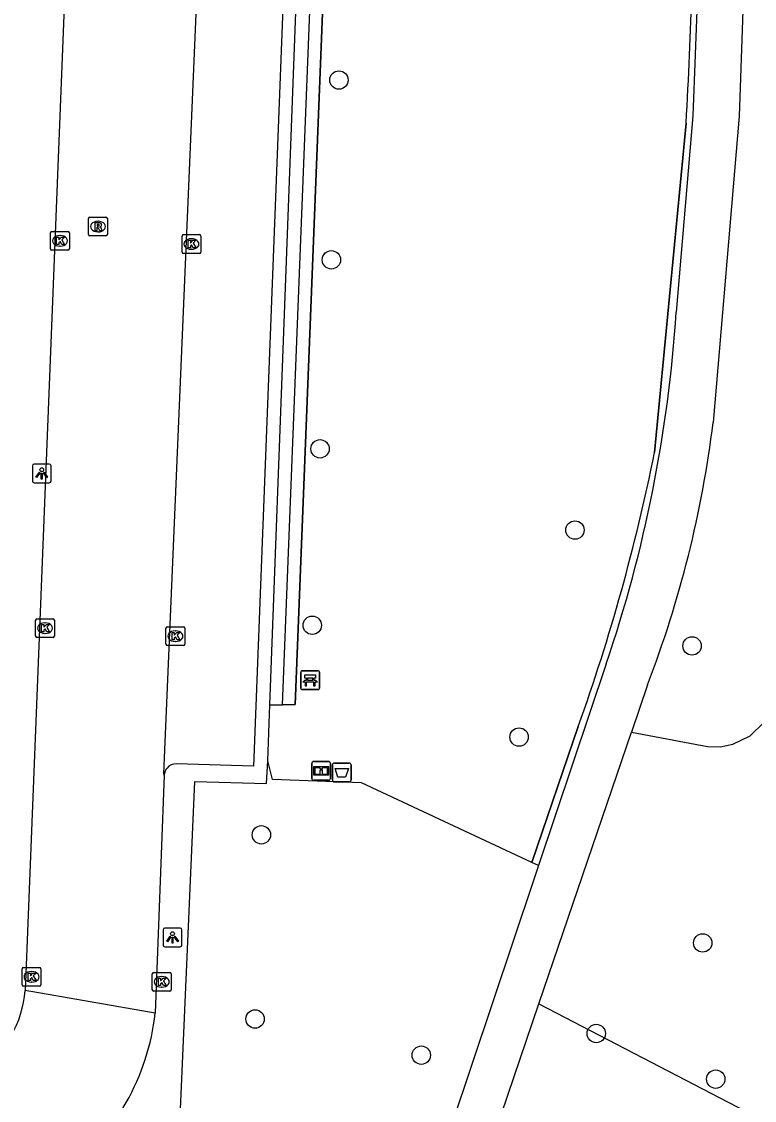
# Model space of a CAD drawing. Extents: x 161355 to 162026, y 386504 to 387459.
# Drawn here: x 161934.5 to 161973.5, y 387174.4 to 387231.8 of the extents above; entities that cross this region are included whole.
import ezdxf

# ---------------------------------------------------------------- set-up
doc = ezdxf.new("R2010")
doc.units = 0
for name, color, linetype in [('IMGEO_Afvalbak', 7, 'Continuous'), ('IMGEO_Bank', 7, 'Continuous'), ('IMGEO_Boom', 7, 'Continuous'), ('IMGEO_Groenvoorziening', 7, 'Continuous'), ('IMGEO_Haag', 7, 'Continuous'), ('IMGEO_Hek', 7, 'Continuous'), ('IMGEO_Informatiebord', 7, 'Continuous'), ('IMGEO_Kolk', 7, 'Continuous'), ('IMGEO_Lichtpunt', 7, 'Continuous'), ('IMGEO_Loofbos', 7, 'Continuous'), ('IMGEO_Rijbaan_lokaal_open', 7, 'Continuous'), ('IMGEO_Rioolput', 7, 'Continuous'), ('IMGEO_Voetpad_open', 7, 'Continuous')]:
    doc.layers.add(name, color=color, linetype=linetype)

msp = doc.modelspace()

# ---------------------------------------------------------------- linework, layer by layer
at = {"layer": 'IMGEO_Afvalbak'}
for p, q in [((161951.05, 387191.488), (161951.05, 387192.288)), ((161951.05, 387192.288), (161951.05, 387191.488)), ((161951.15, 387192.388), (161951.94, 387192.388)), ((161951.94, 387192.388), (161951.15, 387192.388)), ((161952.04, 387192.288), (161952.04, 387191.488)), ((161952.04, 387191.488), (161952.04, 387192.288)), ((161951.94, 387191.388), (161951.15, 387191.388)), ((161951.15, 387191.388), (161951.94, 387191.388))]:
    msp.add_line(p, q, dxfattribs=at)
msp.add_lwpolyline([(161951.193, 387192.102), (161951.897, 387192.102), (161951.748, 387191.632), (161951.342, 387191.632), (161951.193, 387192.102)], dxfattribs=at)
for centre, start, end in [((161951.15, 387192.288), 90, 180), ((161951.15, 387192.288), 90, 180), ((161951.94, 387192.288), 0, 90), ((161951.94, 387192.288), 360, 90), ((161951.15, 387191.488), 180, 270), ((161951.15, 387191.488), 180, 270), ((161951.94, 387191.488), 270, 0), ((161951.94, 387191.488), 270, 0)]:
    msp.add_arc(centre, 0.1, start, end, dxfattribs=at)
at = {"layer": 'IMGEO_Bank'}
for p, q in [((161949.363, 387196.367), (161949.363, 387197.208)), ((161949.363, 387197.208), (161949.363, 387196.367)), ((161949.438, 387197.292), (161950.279, 387197.292)), ((161950.279, 387197.292), (161949.438, 387197.292)), ((161950.363, 387197.217), (161950.363, 387196.376)), ((161950.363, 387196.376), (161950.363, 387197.217)), ((161950.06, 387196.69), (161949.667, 387196.69)), ((161949.672, 387196.798), (161949.672, 387196.904)), ((161949.716, 387196.904), (161949.716, 387196.798)), ((161950.004, 387196.91), (161949.722, 387196.91)), ((161949.722, 387196.792), (161950.004, 387196.792)), ((161950.01, 387196.798), (161950.01, 387196.904)), ((161950.054, 387196.904), (161950.054, 387196.798)), ((161950.288, 387196.292), (161949.447, 387196.292)), ((161949.447, 387196.292), (161950.288, 387196.292))]:
    msp.add_line(p, q, dxfattribs=at)
for points in [[(161949.61, 387196.69), (161949.468, 387196.69), (161949.58, 387196.792), (161949.666, 387196.792)], [(161949.666, 387196.91), (161949.58, 387196.91), (161949.58, 387197.071), (161950.143, 387197.071), (161950.143, 387196.91), (161950.06, 387196.91)], [(161949.66, 387196.683), (161949.66, 387196.476), (161949.617, 387196.476), (161949.617, 387196.683)], [(161950.06, 387196.792), (161950.143, 387196.792), (161950.255, 387196.69), (161950.116, 387196.69)], [(161950.11, 387196.683), (161950.11, 387196.476), (161950.066, 387196.476), (161950.066, 387196.683)]]:
    msp.add_lwpolyline(points, dxfattribs=at)
for centre, radius, start, end in [((161949.441, 387197.214), 0.0779, 92.4484, 184.28452), ((161949.441, 387197.214), 0.0779, 92.4484, 184.28452), ((161950.285, 387197.214), 0.0779, 2.4484, 94.28452), ((161950.285, 387197.214), 0.0779, 2.4484, 94.28452), ((161949.61, 387196.683), 0.00671, 2.89567, 87.10433), ((161949.667, 387196.683), 0.00671, 92.89567, 177.10433), ((161949.665, 387196.903), 0.00671, 2.89567, 87.10433), ((161949.665, 387196.799), 0.00671, 272.89567, 357.10433), ((161949.722, 387196.903), 0.00671, 92.89567, 177.10433), ((161949.722, 387196.799), 0.00671, 182.89567, 267.10433), ((161950.004, 387196.903), 0.00671, 2.89567, 87.10433), ((161950.004, 387196.799), 0.00671, 272.89567, 357.10433), ((161950.061, 387196.903), 0.00671, 92.89567, 177.10433), ((161950.061, 387196.799), 0.00671, 182.89567, 267.10433), ((161950.059, 387196.683), 0.00671, 2.89567, 87.10433), ((161950.116, 387196.683), 0.00671, 92.89567, 177.10433), ((161949.441, 387196.37), 0.0779, 182.4484, 274.28452), ((161949.441, 387196.37), 0.0779, 182.4484, 274.28452), ((161950.285, 387196.37), 0.0779, 272.4484, 4.28452), ((161950.285, 387196.37), 0.0779, 272.4484, 4.28452)]:
    msp.add_arc(centre, radius, start, end, dxfattribs=at)
at = {"layer": 'IMGEO_Boom'}
for centre in [(161951.391, 387228.712), (161950.994, 387219.15), (161950.389, 387209.099), (161963.948, 387204.778), (161949.974, 387199.714), (161970.179, 387198.62), (161960.979, 387193.77), (161947.268, 387188.571), (161970.744, 387182.821), (161946.935, 387178.777), (161965.08, 387178.005), (161955.773, 387176.852), (161971.44, 387175.578)]:
    msp.add_circle(centre, 0.489, dxfattribs=at)
at = {"layer": 'IMGEO_Groenvoorziening'}
for points in [[(161968.68, 387251.458), (161956.893, 387279.366), (161956.696, 387280.548), (161952.438, 387280.793), (161950.945, 387243.05), (161949.065, 387195.5), (161948.386, 387195.488)], [(161968.176, 387208.899), (161969.856, 387226.423)], [(161961.653, 387187.106), (161964.121, 387194.329)], [(161961.653, 387187.106), (161952.6, 387191.333), (161947.86, 387191.512), (161947.613, 387192.501)], [(161962.013, 387186.937), (161961.653, 387187.106)]]:
    msp.add_lwpolyline(points, dxfattribs=at)
for centre, radius, start, end in [((161766.177, 387238.896), 204.06, 356.49554, 0.55527), ((161867.041, 387229.197), 103.152, 340.24349, 348.65151)]:
    msp.add_arc(centre, radius, start, end, dxfattribs=at)
at = {"layer": 'IMGEO_Haag'}
for points in [[(161948.386, 387195.488), (161951.335, 387270.19), (161951.741, 387280.982), (161957.022, 387280.776)], [(161947.724, 387195.476), (161948.386, 387195.488)]]:
    msp.add_lwpolyline(points, dxfattribs=at)
at = {"layer": 'IMGEO_Hek'}
for points in [[(161948.386, 387195.488), (161949.065, 387195.5), (161950.945, 387243.05)], [(161969.856, 387226.423), (161968.176, 387208.899)], [(161947.724, 387195.476), (161948.386, 387195.488)], [(161947.613, 387192.501), (161947.724, 387195.476)], [(161964.121, 387194.329), (161961.653, 387187.106)], [(161961.653, 387187.106), (161952.6, 387191.333), (161947.86, 387191.512), (161947.613, 387192.501)]]:
    msp.add_lwpolyline(points, dxfattribs=at)
for centre, radius, start, end in [((161766.177, 387238.896), 204.06, 356.49554, 0.55527), ((161867.041, 387229.197), 103.152, 340.24349, 348.65151)]:
    msp.add_arc(centre, radius, start, end, dxfattribs=at)
at = {"layer": 'IMGEO_Informatiebord'}
for p, q in [((161949.954, 387191.572), (161949.954, 387192.372)), ((161949.954, 387192.372), (161949.954, 387191.572)), ((161950.054, 387192.472), (161950.844, 387192.472)), ((161950.844, 387192.472), (161950.054, 387192.472)), ((161950.944, 387192.372), (161950.944, 387191.572)), ((161950.944, 387191.572), (161950.944, 387192.372)), ((161950.844, 387191.472), (161950.054, 387191.472)), ((161950.054, 387191.472), (161950.844, 387191.472))]:
    msp.add_line(p, q, dxfattribs=at)
for points in [[(161950.055, 387192.204), (161950.843, 387192.204), (161950.843, 387191.74), (161950.055, 387191.74), (161950.055, 387192.204)], [(161950.12, 387192.139), (161950.12, 387191.805), (161950.395, 387191.805), (161950.396, 387192.018), (161950.5, 387192.019), (161950.501, 387191.805), (161950.778, 387191.805), (161950.778, 387192.139), (161950.502, 387192.139), (161950.502, 387192.059), (161950.396, 387192.059), (161950.396, 387192.139), (161950.12, 387192.139)]]:
    msp.add_lwpolyline(points, dxfattribs=at)
for centre, start, end in [((161950.054, 387192.372), 90, 180), ((161950.054, 387192.372), 90, 180), ((161950.844, 387192.372), 0, 90), ((161950.844, 387192.372), 360, 90), ((161950.054, 387191.572), 180, 270), ((161950.054, 387191.572), 180, 270), ((161950.844, 387191.572), 270, 0), ((161950.844, 387191.572), 270, 0)]:
    msp.add_arc(centre, 0.1, start, end, dxfattribs=at)
at = {"layer": 'IMGEO_Kolk'}
for p, q in [((161936.056, 387219.734), (161936.056, 387220.586)), ((161936.131, 387220.66), (161936.983, 387220.66)), ((161936.544, 387220.44), (161936.569, 387220.44)), ((161937.057, 387220.586), (161937.057, 387219.734)), ((161943.048, 387219.563), (161943.048, 387220.415)), ((161943.123, 387220.489), (161943.975, 387220.489)), ((161943.536, 387220.269), (161943.561, 387220.269)), ((161944.049, 387220.415), (161944.049, 387219.563)), ((161936.983, 387219.66), (161936.131, 387219.66)), ((161936.567, 387219.88), (161936.542, 387219.88)), ((161943.559, 387219.709), (161943.534, 387219.709)), ((161943.975, 387219.489), (161943.123, 387219.489)), ((161935.26, 387199.138), (161935.26, 387199.99)), ((161935.335, 387200.064), (161936.187, 387200.064)), ((161935.748, 387199.844), (161935.773, 387199.844)), ((161936.261, 387199.99), (161936.261, 387199.138)), ((161942.195, 387198.711), (161942.195, 387199.563)), ((161942.27, 387199.637), (161943.122, 387199.637)), ((161943.196, 387199.563), (161943.196, 387198.711)), ((161936.187, 387199.064), (161935.335, 387199.064)), ((161935.771, 387199.284), (161935.746, 387199.284)), ((161942.683, 387199.417), (161942.708, 387199.417)), ((161943.122, 387198.637), (161942.27, 387198.637)), ((161942.706, 387198.857), (161942.681, 387198.857)), ((161934.544, 387180.596), (161934.544, 387181.448)), ((161934.619, 387181.522), (161935.471, 387181.522)), ((161935.032, 387181.302), (161935.057, 387181.302)), ((161935.545, 387181.448), (161935.545, 387180.596)), ((161941.468, 387180.327), (161941.468, 387181.179)), ((161941.543, 387181.253), (161942.395, 387181.253)), ((161942.469, 387181.179), (161942.469, 387180.327)), ((161935.055, 387180.742), (161935.03, 387180.742)), ((161941.956, 387181.033), (161941.981, 387181.033)), ((161935.471, 387180.522), (161934.619, 387180.522)), ((161942.395, 387180.253), (161941.543, 387180.253)), ((161941.979, 387180.473), (161941.954, 387180.473))]:
    msp.add_line(p, q, dxfattribs=at)
for points in [[(161936.056, 387219.734), (161936.056, 387220.586)], [(161936.131, 387220.66), (161936.983, 387220.66)], [(161936.377, 387220.36), (161936.5, 387220.36), (161936.5, 387220.209), (161936.63, 387220.36), (161936.794, 387220.36), (161936.648, 387220.209), (161936.801, 387219.96), (161936.649, 387219.96), (161936.564, 387220.124), (161936.5, 387220.057), (161936.5, 387219.96), (161936.377, 387219.96), (161936.377, 387220.36)], [(161937.057, 387220.586), (161937.057, 387219.734)], [(161943.048, 387219.563), (161943.048, 387220.415)], [(161943.123, 387220.489), (161943.975, 387220.489)], [(161943.369, 387220.189), (161943.492, 387220.189), (161943.492, 387220.038), (161943.622, 387220.189), (161943.786, 387220.189), (161943.64, 387220.038), (161943.793, 387219.789), (161943.641, 387219.789), (161943.556, 387219.953), (161943.492, 387219.886), (161943.492, 387219.789), (161943.369, 387219.789), (161943.369, 387220.189)], [(161944.049, 387220.415), (161944.049, 387219.563)], [(161936.983, 387219.66), (161936.131, 387219.66)], [(161943.975, 387219.489), (161943.123, 387219.489)], [(161935.26, 387199.138), (161935.26, 387199.99)], [(161935.335, 387200.064), (161936.187, 387200.064)], [(161935.581, 387199.764), (161935.704, 387199.764), (161935.704, 387199.613), (161935.834, 387199.764), (161935.998, 387199.764), (161935.852, 387199.613), (161936.005, 387199.364), (161935.853, 387199.364), (161935.768, 387199.528), (161935.704, 387199.461), (161935.704, 387199.364), (161935.581, 387199.364), (161935.581, 387199.764)], [(161936.261, 387199.99), (161936.261, 387199.138)], [(161942.195, 387198.711), (161942.195, 387199.563)], [(161942.27, 387199.637), (161943.122, 387199.637)], [(161943.196, 387199.563), (161943.196, 387198.711)], [(161936.187, 387199.064), (161935.335, 387199.064)], [(161942.516, 387199.337), (161942.639, 387199.337), (161942.639, 387199.186), (161942.769, 387199.337), (161942.933, 387199.337), (161942.787, 387199.186), (161942.94, 387198.937), (161942.788, 387198.937), (161942.703, 387199.101), (161942.639, 387199.034), (161942.639, 387198.937), (161942.516, 387198.937), (161942.516, 387199.337)], [(161943.122, 387198.637), (161942.27, 387198.637)], [(161934.544, 387180.596), (161934.544, 387181.448)], [(161934.619, 387181.522), (161935.471, 387181.522)], [(161934.865, 387181.222), (161934.988, 387181.222), (161934.988, 387181.071), (161935.118, 387181.222), (161935.282, 387181.222), (161935.136, 387181.071), (161935.289, 387180.822), (161935.137, 387180.822), (161935.052, 387180.986), (161934.988, 387180.919), (161934.988, 387180.822), (161934.865, 387180.822), (161934.865, 387181.222)], [(161935.545, 387181.448), (161935.545, 387180.596)], [(161941.468, 387180.327), (161941.468, 387181.179)], [(161941.543, 387181.253), (161942.395, 387181.253)], [(161942.469, 387181.179), (161942.469, 387180.327)], [(161941.789, 387180.953), (161941.912, 387180.953), (161941.912, 387180.802), (161942.042, 387180.953), (161942.206, 387180.953), (161942.06, 387180.802), (161942.213, 387180.553), (161942.061, 387180.553), (161941.976, 387180.717), (161941.912, 387180.65), (161941.912, 387180.553), (161941.789, 387180.553), (161941.789, 387180.953)], [(161935.471, 387180.522), (161934.619, 387180.522)], [(161942.395, 387180.253), (161941.543, 387180.253)]]:
    msp.add_lwpolyline(points, dxfattribs=at)
for centre, start, end in [((161936.133, 387220.584), 91.55205, 178.44795), ((161936.133, 387220.584), 91.55205, 178.44795), ((161936.981, 387220.584), 1.55205, 88.44795), ((161936.981, 387220.584), 1.55205, 88.44795), ((161943.125, 387220.413), 91.55205, 178.44795), ((161943.125, 387220.413), 91.55205, 178.44795), ((161943.973, 387220.413), 1.55205, 88.44795), ((161943.973, 387220.413), 1.55205, 88.44795), ((161936.133, 387219.736), 181.55205, 268.44795), ((161936.133, 387219.736), 181.55205, 268.44795), ((161936.981, 387219.736), 271.55205, 358.44795), ((161936.981, 387219.736), 271.55205, 358.44795), ((161943.125, 387219.565), 181.55205, 268.44795), ((161943.125, 387219.565), 181.55205, 268.44795), ((161943.973, 387219.565), 271.55205, 358.44795), ((161943.973, 387219.565), 271.55205, 358.44795), ((161935.337, 387199.988), 91.55205, 178.44795), ((161935.337, 387199.988), 91.55205, 178.44795), ((161936.185, 387199.988), 1.55205, 88.44795), ((161936.185, 387199.988), 1.55205, 88.44795), ((161942.272, 387199.561), 91.55205, 178.44795), ((161942.272, 387199.561), 91.55205, 178.44795), ((161943.12, 387199.561), 1.55205, 88.44795), ((161943.12, 387199.561), 1.55205, 88.44795), ((161935.337, 387199.14), 181.55205, 268.44795), ((161935.337, 387199.14), 181.55205, 268.44795), ((161936.185, 387199.14), 271.55205, 358.44795), ((161936.185, 387199.14), 271.55205, 358.44795), ((161942.272, 387198.713), 181.55205, 268.44795), ((161942.272, 387198.713), 181.55205, 268.44795), ((161943.12, 387198.713), 271.55205, 358.44795), ((161943.12, 387198.713), 271.55205, 358.44795), ((161934.621, 387181.446), 91.55205, 178.44795), ((161934.621, 387181.446), 91.55205, 178.44795), ((161935.469, 387181.446), 1.55205, 88.44795), ((161935.469, 387181.446), 1.55205, 88.44795), ((161941.545, 387181.177), 91.55205, 178.44795), ((161941.545, 387181.177), 91.55205, 178.44795), ((161942.393, 387181.177), 1.55205, 88.44795), ((161942.393, 387181.177), 1.55205, 88.44795), ((161934.621, 387180.598), 181.55205, 268.44795), ((161934.621, 387180.598), 181.55205, 268.44795), ((161935.469, 387180.598), 271.55205, 358.44795), ((161935.469, 387180.598), 271.55205, 358.44795), ((161941.545, 387180.329), 181.55205, 268.44795), ((161941.545, 387180.329), 181.55205, 268.44795), ((161942.393, 387180.329), 271.55205, 358.44795), ((161942.393, 387180.329), 271.55205, 358.44795)]:
    msp.add_arc(centre, 0.0765, start, end, dxfattribs=at)
for centre, major_axis, ratio, start_param, end_param in [((161936.543, 387220.16), (-0.387, 0.002), 0.722429, 4.712389, 7.853982), ((161936.568, 387220.16), (-0.39, 0.002), 0.717154, 1.570796, 4.712389), ((161943.535, 387219.989), (-0.387, 0.002), 0.722429, 4.712389, 7.853982), ((161943.56, 387219.989), (-0.39, 0.002), 0.717154, 1.570796, 4.712389), ((161935.747, 387199.564), (-0.387, 0.002), 0.722429, 4.712389, 7.853982), ((161935.772, 387199.564), (-0.39, 0.002), 0.717154, 1.570796, 4.712389), ((161942.682, 387199.137), (-0.387, 0.002), 0.722429, 4.712389, 7.853982), ((161942.707, 387199.137), (-0.39, 0.002), 0.717154, 1.570796, 4.712389), ((161935.031, 387181.022), (-0.387, 0.002), 0.722429, 4.712389, 7.853982), ((161935.056, 387181.022), (-0.39, 0.002), 0.717154, 1.570796, 4.712389), ((161941.955, 387180.753), (-0.387, 0.002), 0.722429, 4.712389, 7.853982), ((161941.98, 387180.753), (-0.39, 0.002), 0.717154, 1.570796, 4.712389)]:
    msp.add_ellipse(centre, major_axis=major_axis, ratio=ratio, start_param=start_param, end_param=end_param, dxfattribs=at)
at = {"layer": 'IMGEO_Lichtpunt'}
for p, q in [((161935.088, 387208.191), (161935.088, 387207.384)), ((161935.088, 387208.191), (161935.088, 387207.384)), ((161935.99, 387208.286), (161935.182, 387208.286)), ((161935.99, 387208.286), (161935.182, 387208.286)), ((161936.084, 387207.384), (161936.084, 387208.191)), ((161936.084, 387207.384), (161936.084, 387208.191)), ((161935.182, 387207.29), (161935.99, 387207.29)), ((161935.182, 387207.29), (161935.99, 387207.29)), ((161942.045, 387183.515), (161942.045, 387182.708)), ((161942.045, 387183.515), (161942.045, 387182.708)), ((161942.947, 387183.61), (161942.139, 387183.61)), ((161942.947, 387183.61), (161942.139, 387183.61)), ((161943.041, 387182.708), (161943.041, 387183.515)), ((161943.041, 387182.708), (161943.041, 387183.515)), ((161942.139, 387182.614), (161942.947, 387182.614)), ((161942.139, 387182.614), (161942.947, 387182.614))]:
    msp.add_line(p, q, dxfattribs=at)
for points in [[(161935.462, 387207.855), (161935.501, 387207.827), (161935.313, 387207.565), (161935.275, 387207.592), (161935.462, 387207.855)], [(161935.564, 387207.807), (161935.611, 387207.807), (161935.611, 387207.485), (161935.564, 387207.485), (161935.564, 387207.807)], [(161935.674, 387207.827), (161935.712, 387207.854), (161935.899, 387207.592), (161935.86, 387207.564), (161935.674, 387207.827)], [(161942.419, 387183.179), (161942.458, 387183.151), (161942.27, 387182.889), (161942.232, 387182.916), (161942.419, 387183.179)], [(161942.521, 387183.131), (161942.568, 387183.131), (161942.568, 387182.809), (161942.521, 387182.809), (161942.521, 387183.131)], [(161942.631, 387183.151), (161942.669, 387183.178), (161942.856, 387182.916), (161942.817, 387182.888), (161942.631, 387183.151)]]:
    msp.add_lwpolyline(points, dxfattribs=at)
for centre in [(161935.587, 387207.989), (161942.544, 387183.313)]:
    msp.add_circle(centre, 0.0994, dxfattribs=at)
for centre, start, end in [((161935.182, 387208.191), 90, 180), ((161935.182, 387208.191), 90, 180), ((161935.99, 387208.191), 0, 90), ((161935.99, 387208.191), 0, 90), ((161935.182, 387207.384), 180, 270), ((161935.182, 387207.384), 180, 270), ((161935.99, 387207.384), 270, 0), ((161935.99, 387207.384), 270, 360), ((161942.139, 387183.515), 90, 180), ((161942.139, 387183.515), 90, 180), ((161942.947, 387183.515), 0, 90), ((161942.947, 387183.515), 0, 90), ((161942.139, 387182.708), 180, 270), ((161942.139, 387182.708), 180, 270), ((161942.947, 387182.708), 270, 0), ((161942.947, 387182.708), 270, 360)]:
    msp.add_arc(centre, 0.0946, start, end, dxfattribs=at)
at = {"layer": 'IMGEO_Loofbos'}
for points in [[(161966.95, 387194.037), (161970.995, 387193.267), (161971.678, 387193.256), (161972.349, 387193.387), (161973.268, 387193.836), (161974.003, 387194.548), (161974.354, 387195.134), (161974.564, 387195.731), (161975.481, 387207.769), (161976.282, 387232.492), (161976.147, 387240.206), (161976.022, 387247.384), (161975.814, 387250.012), (161975.479, 387253.321), (161975.387, 387254.804), (161975.111, 387256.517), (161974.659, 387258.192), (161974.033, 387259.811), (161973.242, 387261.355), (161964.178, 387277.851), (161962.635, 387281.904), (161962.151, 387292.37)], [(161962.03, 387179.59), (161977.626, 387171.484)]]:
    msp.add_lwpolyline(points, dxfattribs=at)
at = {"layer": 'IMGEO_Rijbaan_lokaal_open'}
for points in [[(161942.104, 387191.749), (161942.08, 387191.832), (161944.557, 387250.152), (161945.962, 387283.857), (161946.462, 387297.341), (161948.152, 387344.572)], [(161936.844, 387234.413), (161934.709, 387180.296)], [(161942.104, 387191.749), (161941.623, 387179.088)], [(161941.623, 387179.088), (161934.709, 387180.296)]]:
    msp.add_lwpolyline(points, dxfattribs=at)
for centre, radius, start, end in [((161928.823, 387180.801), 5.908, 305.67218, 355.09417), ((161929.237, 387180.475), 12.463, 307.31851, 353.6124)]:
    msp.add_arc(centre, radius, start, end, dxfattribs=at)
at = {"layer": 'IMGEO_Rioolput'}
for p, q in [((161938.077, 387220.491), (161938.077, 387221.343)), ((161938.152, 387221.417), (161939.004, 387221.417)), ((161939.078, 387221.343), (161939.078, 387220.491)), ((161938.565, 387221.197), (161938.59, 387221.197)), ((161939.004, 387220.417), (161938.152, 387220.417)), ((161938.588, 387220.637), (161938.563, 387220.637))]:
    msp.add_line(p, q, dxfattribs=at)
for points in [[(161938.077, 387220.491), (161938.077, 387221.343)], [(161938.152, 387221.417), (161939.004, 387221.417)], [(161939.078, 387221.343), (161939.078, 387220.491)], [(161938.666, 387221.115), (161938.414, 387221.117), (161938.414, 387220.717)], [(161938.414, 387220.717), (161938.538, 387220.717), (161938.538, 387220.879), (161938.549, 387220.879)], [(161938.592, 387221.036), (161938.538, 387221.036), (161938.538, 387220.955)], [(161938.538, 387220.955), (161938.59, 387220.955)], [(161938.596, 387220.85), (161938.667, 387220.717), (161938.807, 387220.717), (161938.742, 387220.843)], [(161939.004, 387220.417), (161938.152, 387220.417)]]:
    msp.add_lwpolyline(points, dxfattribs=at)
for centre, radius, start, end in [((161938.154, 387221.341), 0.0765, 91.55205, 178.44795), ((161938.154, 387221.341), 0.0765, 91.55205, 178.44795), ((161939.002, 387221.341), 0.0765, 1.55205, 88.44795), ((161939.002, 387221.341), 0.0765, 1.55205, 88.44795), ((161938.548, 387220.826), 0.0533, 26.02933, 88.69889), ((161938.574, 387221.144), 0.19, 274.7715, 282.96867), ((161938.598, 387220.94), 0.0964, 77.00612, 93.18647), ((161938.612, 387220.997), 0.0378, 276.66336, 79.67722), ((161938.665, 387221.005), 0.109, 350.36119, 89.41601), ((161938.663, 387221.005), 0.112, 277.58423, 350.98172), ((161938.647, 387220.79), 0.108, 29.51342, 73.79051), ((161938.154, 387220.493), 0.0765, 181.55205, 268.44795), ((161938.154, 387220.493), 0.0765, 181.55205, 268.44795), ((161939.002, 387220.493), 0.0765, 271.55205, 358.44795), ((161939.002, 387220.493), 0.0765, 271.55205, 358.44795)]:
    msp.add_arc(centre, radius, start, end, dxfattribs=at)
for centre, major_axis, ratio, start_param, end_param in [((161938.564, 387220.917), (-0.387, 0.002), 0.722429, 4.712389, 7.853982), ((161938.589, 387220.917), (-0.39, 0.002), 0.717154, 1.570796, 4.712389)]:
    msp.add_ellipse(centre, major_axis=major_axis, ratio=ratio, start_param=start_param, end_param=end_param, dxfattribs=at)
at = {"layer": 'IMGEO_Voetpad_open'}
for points in [[(161949.943, 387342.849), (161952.652, 387342.786), (161950.391, 387283.68), (161949.086, 387250), (161946.852, 387192.224), (161942.748, 387192.34)], [(161947.724, 387195.476), (161949.509, 387243.212), (161949.763, 387250), (161950.516, 387270.122), (161950.972, 387281.813), (161950.99, 387282.265)], [(161960.436, 387278.156), (161971.23, 387252.59), (161972.212, 387250), (161972.545, 387248.402), (161972.86, 387240.577), (161973.024, 387236.499), (161972.678, 387226.791), (161971.296, 387210.504)], [(161970.47, 387245.667), (161970.533, 387240.84), (161970.588, 387236.601), (161970.215, 387226.804), (161969.328, 387216.364)], [(161965.609, 387197.664), (161962.013, 387186.937)], [(161967.806, 387196.55), (161966.95, 387194.037)], [(161947.613, 387192.501), (161947.724, 387195.476)], [(161962.03, 387179.59), (161966.95, 387194.037)], [(161942.815, 387170.331), (161943.722, 387191.4), (161947.534, 387191.305), (161947.613, 387192.501)], [(161962.013, 387186.937), (161961.764, 387186.193), (161956.305, 387169.908)], [(161958.703, 387169.819), (161962.03, 387179.59)]]:
    msp.add_lwpolyline(points, dxfattribs=at)
for centre, radius, start, end in [((161897.105, 387221.008), 72.373, 341.18279, 356.32111), ((161913.177, 387217.627), 58.554, 338.90273, 353.01319), ((161942.726, 387191.722), 0.623, 139.87087, 177.48034), ((161942.719, 387191.727), 0.614, 87.26848, 139.82117)]:
    msp.add_arc(centre, radius, start, end, dxfattribs=at)

doc.saveas('drawing.dxf')
